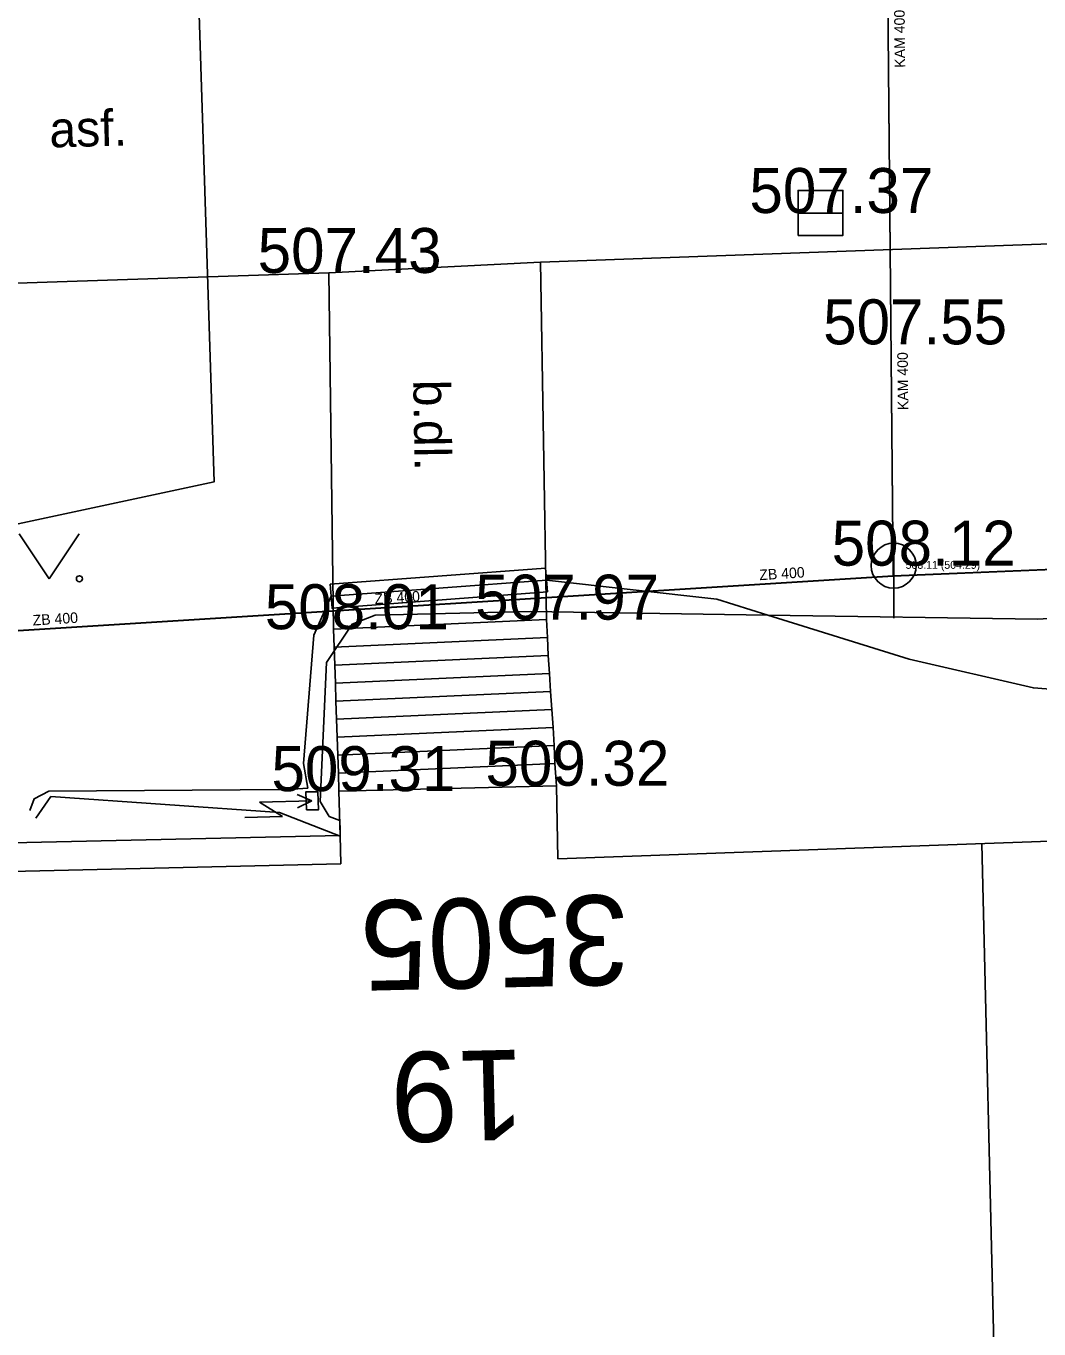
# Model space of a CAD drawing. Extents: x -669642 to -669119, y -1131006 to -1130466.
# Drawn here: x -669529.97 to -669513.08, y -1130566.53 to -1130544.8 of the extents above; entities that cross this region are included whole.
import ezdxf

# ---------------------------------------------------------------- set-up
doc = ezdxf.new("R2010")
doc.units = 0
for name, color, linetype in [('G_Bod_tecka', 7, 'Continuous'), ('G_Bod_vyska', 7, 'Continuous'), ('G_Budovy_Objekty', 7, 'Continuous'), ('G_Cesty_Schody', 7, 'Continuous'), ('G_Cisla_orientacni', 7, 'Continuous'), ('G_Cisla_popisna', 7, 'Continuous'), ('G_Plochy_zpevnene', 7, 'Continuous'), ('G_Popisy_povrchu', 7, 'Continuous'), ('G_Site-kanalizace', 7, 'Continuous'), ('G_Site-Rozvadece', 7, 'Continuous'), ('G_Z_CHRANICKA-TEPLOVOD_kotovane', 7, 'Continuous'), ('G_Z_ELsilove_podz_kotovane', 7, 'Continuous'), ('G_Z_ELsilove_zrusene', 7, 'Continuous'), ('G_Z_KANAL_podz_kotovane', 7, 'Continuous'), ('G_Zelen-Znacky', 7, 'Continuous'), ('Vrstva 10', 7, 'Continuous'), ('Vrstva 2', 7, 'Continuous'), ('Vrstva 3', 7, 'Continuous'), ('Vrstva 8', 7, 'Continuous')]:
    doc.layers.add(name, color=color, linetype=linetype)

msp = doc.modelspace()

# ---------------------------------------------------------------- linework, layer by layer
at = {"layer": 'G_Bod_tecka'}
for p, q in [((-669516.72, -1130547.92), (-669516.72, -1130547.92)), ((-669524.92, -1130548.92), (-669524.92, -1130548.92)), ((-669515.5, -1130550.11), (-669515.5, -1130550.11)), ((-669515.5, -1130553.8), (-669515.5, -1130553.8)), ((-669521.29, -1130554.7), (-669521.29, -1130554.7)), ((-669524.84, -1130554.86), (-669524.84, -1130554.86)), ((-669524.75, -1130557.56), (-669524.75, -1130557.56)), ((-669521.12, -1130557.47), (-669521.12, -1130557.47))]:
    msp.add_line(p, q, dxfattribs=at)
at = {"layer": 'G_Budovy_Objekty'}
for p, q in [((-669524.75, -1130557.56), (-669521.12, -1130557.47)), ((-669521.1, -1130558.69), (-669521.12, -1130557.47)), ((-669506.75, -1130558.17), (-669521.1, -1130558.69)), ((-669514.03, -1130558.44), (-669513.76, -1130569.69)), ((-669524.72, -1130558.77), (-669532.24, -1130558.95))]:
    msp.add_line(p, q, dxfattribs=at)
msp.add_lwpolyline([(-669524.72, -1130558.77), (-669524.73, -1130558.3), (-669524.75, -1130557.56)], dxfattribs=at)
at = {"layer": 'G_Cesty_Schody'}
for p, q in [((-669524.84, -1130554.86), (-669521.29, -1130554.7)), ((-669521.29, -1130554.7), (-669521.27, -1130555)), ((-669524.83, -1130555.16), (-669524.84, -1130554.86)), ((-669524.83, -1130555.16), (-669521.27, -1130555)), ((-669524.82, -1130555.46), (-669524.83, -1130555.16)), ((-669521.27, -1130555), (-669521.26, -1130555.3)), ((-669524.82, -1130555.46), (-669521.26, -1130555.3)), ((-669521.26, -1130555.3), (-669521.24, -1130555.6)), ((-669524.81, -1130555.76), (-669524.82, -1130555.46)), ((-669524.81, -1130555.76), (-669521.24, -1130555.6)), ((-669521.24, -1130555.6), (-669521.22, -1130555.9)), ((-669524.8, -1130556.06), (-669524.81, -1130555.76)), ((-669524.8, -1130556.06), (-669521.22, -1130555.9)), ((-669521.22, -1130555.9), (-669521.2, -1130556.2)), ((-669524.79, -1130556.36), (-669524.8, -1130556.06)), ((-669524.79, -1130556.36), (-669521.2, -1130556.2)), ((-669521.2, -1130556.2), (-669521.18, -1130556.5)), ((-669524.78, -1130556.66), (-669524.79, -1130556.36)), ((-669524.78, -1130556.66), (-669521.18, -1130556.5)), ((-669524.77, -1130556.96), (-669524.78, -1130556.66)), ((-669521.18, -1130556.5), (-669521.16, -1130556.8)), ((-669524.77, -1130556.96), (-669521.16, -1130556.8)), ((-669521.16, -1130556.8), (-669521.15, -1130557.1)), ((-669524.76, -1130557.26), (-669524.77, -1130556.96)), ((-669524.76, -1130557.26), (-669521.15, -1130557.1)), ((-669521.15, -1130557.1), (-669521.12, -1130557.47)), ((-669524.75, -1130557.56), (-669524.76, -1130557.26)), ((-669532.66, -1130558.48), (-669524.73, -1130558.3))]:
    msp.add_line(p, q, dxfattribs=at)
at = {"layer": 'G_Plochy_zpevnene'}
for p, q in [((-669506.89, -1130548.22), (-669521.39, -1130548.74)), ((-669521.39, -1130548.74), (-669524.92, -1130548.92)), ((-669521.39, -1130548.74), (-669521.29, -1130554.7)), ((-669533.48, -1130549.2), (-669524.92, -1130548.92)), ((-669524.92, -1130548.92), (-669524.84, -1130554.86))]:
    msp.add_line(p, q, dxfattribs=at)
at = {"layer": 'G_Site-kanalizace'}
for p, q in [((-669517.095, -1130547.92), (-669516.345, -1130547.92)), ((-669515.5, -1130553.425), (-669515.5, -1130554.675))]:
    msp.add_line(p, q, dxfattribs=at)
msp.add_lwpolyline([(-669517.095, -1130548.294), (-669516.345, -1130548.294), (-669516.345, -1130547.544), (-669517.095, -1130547.544)], close=True, dxfattribs=at)
msp.add_circle((-669515.5, -1130553.8), 0.375, dxfattribs=at)
at = {"layer": 'G_Site-Rozvadece'}
for p, q in [((-669526.075, -1130557.742), (-669525.2, -1130557.72)), ((-669525.694, -1130557.982), (-669526.075, -1130557.742)), ((-669525.2, -1130557.72), (-669525.448, -1130557.616)), ((-669525.442, -1130557.836), (-669525.2, -1130557.72)), ((-669526.32, -1130557.998), (-669525.694, -1130557.982))]:
    msp.add_line(p, q, dxfattribs=at)
msp.add_lwpolyline([(-669525.1, -1130557.57), (-669525.3, -1130557.57), (-669525.29, -1130557.87), (-669525.09, -1130557.87)], close=True, dxfattribs=at)
at = {"layer": 'G_Z_CHRANICKA-TEPLOVOD_kotovane'}
msp.add_lwpolyline([(-669521.275, -1130554.239), (-669524.865, -1130554.509), (-669524.895, -1130554.111), (-669521.305, -1130553.841)], close=True, dxfattribs=at)
at = {"layer": 'G_Z_ELsilove_podz_kotovane'}
for points in [[(-669500.66, -1130540.32), (-669515.72, -1130539.79), (-669523.73, -1130540.47), (-669527.21, -1130540.62), (-669526.83, -1130552.4), (-669536.59, -1130554.49), (-669535.34, -1130593.45), (-669571.24, -1130592.61), (-669571.16, -1130579.46), (-669571.39, -1130578.6), (-669571.77, -1130566.09), (-669572.17, -1130554.22), (-669572.49, -1130545.57), (-669573.36, -1130532.75), (-669573.82, -1130523.78), (-669573.87, -1130520.47), (-669574.25, -1130510), (-669574.87, -1130499.19), (-669574.76, -1130498.82), (-669574.94, -1130498.48), (-669574.995, -1130497.207)], [(-669509.61, -1130556.12), (-669513.17, -1130555.84), (-669515.24, -1130555.36), (-669517.6, -1130554.625), (-669518.45, -1130554.36), (-669521.29, -1130554.04), (-669524.88, -1130554.31), (-669525.17, -1130554.96), (-669525.34, -1130557.1), (-669525.27, -1130557.51), (-669525.6, -1130557.53), (-669529.59, -1130557.56), (-669529.835, -1130557.686), (-669529.906, -1130557.88)]]:
    msp.add_lwpolyline(points, dxfattribs=at)
at = {"layer": 'G_Z_ELsilove_zrusene'}
for points in [[(-669524.73, -1130558.21), (-669524.734, -1130558.05), (-669524.911, -1130557.982), (-669525.061, -1130557.734), (-669524.958, -1130555.414), (-669524.532, -1130554.774), (-669524.146, -1130554.627), (-669521.559, -1130554.565), (-669517.6, -1130554.625), (-669513.099, -1130554.693), (-669510.518, -1130554.545)], [(-669524.73, -1130558.21), (-669524.734, -1130558.05), (-669524.911, -1130557.982), (-669525.061, -1130557.734), (-669524.958, -1130555.414), (-669524.532, -1130554.774), (-669524.146, -1130554.627), (-669521.559, -1130554.565), (-669517.6, -1130554.625), (-669513.099, -1130554.693), (-669510.518, -1130554.545)], [(-669524.73, -1130558.21), (-669524.728, -1130558.31), (-669525.743, -1130557.918), (-669529.554, -1130557.65), (-669529.806, -1130558.012)], [(-669524.73, -1130558.21), (-669524.728, -1130558.31), (-669525.743, -1130557.918), (-669529.554, -1130557.65), (-669529.806, -1130558.012)]]:
    msp.add_lwpolyline(points, dxfattribs=at)
at = {"layer": 'G_Z_KANAL_podz_kotovane'}
for p, q in [((-669515.77, -1130525.43), (-669515.51, -1130553.97)), ((-669515.51, -1130553.97), (-669534.11, -1130555.13))]:
    msp.add_line(p, q, dxfattribs=at)
msp.add_lwpolyline([(-669473.35, -1130552.24), (-669473.72, -1130552.23), (-669515.51, -1130553.97)], dxfattribs=at)
at = {"layer": 'G_Zelen-Znacky'}
for p, q in [((-669530.08, -1130553.27), (-669529.58, -1130554.02)), ((-669529.58, -1130554.02), (-669529.08, -1130553.27))]:
    msp.add_line(p, q, dxfattribs=at)
msp.add_circle((-669529.079, -1130554.019), 0.05, dxfattribs=at)
at = {"layer": 'Vrstva 10'}
for p, q in [((-669515.77, -1130525.43), (-669515.506, -1130553.975)), ((-669515.506, -1130553.975), (-669534.105, -1130555.135))]:
    msp.add_line(p, q, dxfattribs=at)
msp.add_lwpolyline([(-669473.347, -1130552.238), (-669473.722, -1130552.232), (-669515.506, -1130553.975)], dxfattribs=at)
at = {"layer": 'Vrstva 8'}
msp.add_line((-669515.506, -1130553.975), (-669515.506, -1130553.975), dxfattribs=at)

# ---------------------------------------------------------------- texts
at = {"layer": 'G_Bod_vyska'}
for s, p in [('507.37', (-669517.906, -1130547.92)), ('507.43', (-669526.106, -1130548.92)), ('507.55', (-669516.676, -1130550.11)), ('508.12', (-669516.534, -1130553.8)), ('508.01', (-669525.986, -1130554.86)), ('507.97', (-669522.478, -1130554.7)), ('509.32', (-669522.308, -1130557.47)), ('509.31', (-669525.876, -1130557.56))]:
    msp.add_text(s, height=0.75, dxfattribs=at).set_placement(p)
at = {"layer": 'G_Cisla_orientacni'}
msp.add_text('19', height=1.5, rotation=181.3659, dxfattribs=at).set_placement((-669521.673, -1130561.868))
at = {"layer": 'G_Cisla_popisna'}
msp.add_text('3505', height=1.5, rotation=181.3659, dxfattribs=at).set_placement((-669519.943, -1130559.284))
at = {"layer": 'G_Popisy_povrchu'}
for s, rotation, p in [('asf.', 1.5484, (-669529.572, -1130546.828)), ('b.dl.', 270.9397, (-669523.511, -1130550.705))]:
    msp.add_text(s, height=0.6, rotation=rotation, dxfattribs=at).set_placement(p)
at = {"layer": 'Vrstva 2'}
msp.add_text('508.11 (504.29)', height=0.13163, dxfattribs=at).set_placement((-669515.301, -1130553.853))
at = {"layer": 'Vrstva 3'}
for s, rotation, p in [('KAM 400', 90.5469, (-669515.308, -1130545.496)), ('KAM 400', 90.5469, (-669515.256, -1130551.205)), ('ZB 400', 3.5941, (-669517.735, -1130554.043)), ('ZB 400', 3.5688, (-669524.15, -1130554.443)), ('ZB 400', 3.5941, (-669529.852, -1130554.799))]:
    msp.add_text(s, height=0.1755, rotation=rotation, dxfattribs=at).set_placement(p)

doc.saveas('drawing.dxf')
